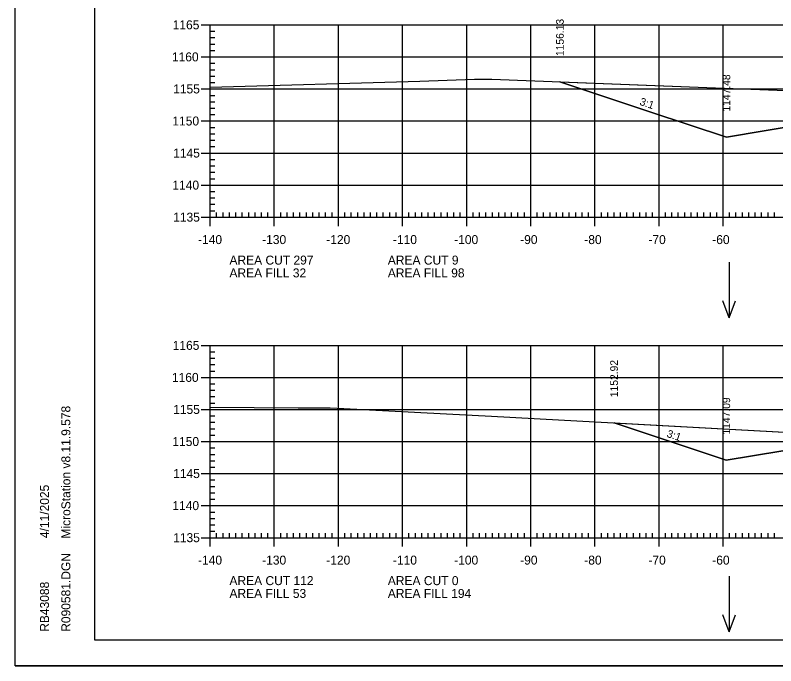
# Model space of a CAD drawing. Extents: x 1322838 to 1324533, y 339903 to 351025.
# Drawn here: x 1323533.3 to 1323651.9, y 342463.2 to 342564.7 of the extents above; entities that cross this region are included whole.
import ezdxf

# ---------------------------------------------------------------- set-up
doc = ezdxf.new("R2010")
doc.units = 0
for name, color, linetype in [('R_Axis', 7, 'Continuous'), ('R_Axis Annot', 7, 'Continuous'), ('R_Border', 7, 'Continuous'), ('R_Exist Surface', 7, 'Continuous'), ('R_Fin Surface', 7, 'Continuous'), ('R_Fin Surface Annot', 7, 'Continuous'), ('R_Grid', 7, 'Continuous'), ('R_No Plot', 7, 'Continuous'), ('R_Water Annot', 7, 'Continuous')]:
    doc.layers.add(name, color=color, linetype=linetype)

msp = doc.modelspace()

# ---------------------------------------------------------------- linework, layer by layer
at = {"layer": 'R_Axis'}
for p, q in [((1323562.32, 342563.16), (1323565.12, 342563.16)), ((1323563.72, 342533.16), (1323563.72, 342563.16)), ((1323563.72, 342562.16), (1323564.42, 342562.16)), ((1323563.72, 342561.16), (1323564.42, 342561.16)), ((1323563.72, 342560.16), (1323564.42, 342560.16)), ((1323563.72, 342559.16), (1323564.42, 342559.16)), ((1323562.32, 342558.16), (1323565.12, 342558.16)), ((1323563.72, 342557.16), (1323564.42, 342557.16)), ((1323563.72, 342556.16), (1323564.42, 342556.16)), ((1323563.72, 342555.16), (1323564.42, 342555.16)), ((1323562.32, 342553.16), (1323565.12, 342553.16)), ((1323563.72, 342554.16), (1323564.42, 342554.16)), ((1323563.72, 342552.16), (1323564.42, 342552.16)), ((1323563.72, 342551.16), (1323564.42, 342551.16)), ((1323563.72, 342550.16), (1323564.42, 342550.16)), ((1323563.72, 342549.16), (1323564.42, 342549.16)), ((1323562.32, 342548.16), (1323565.12, 342548.16)), ((1323563.72, 342547.16), (1323564.42, 342547.16)), ((1323563.72, 342546.16), (1323564.42, 342546.16)), ((1323563.72, 342545.16), (1323564.42, 342545.16)), ((1323563.72, 342544.16), (1323564.42, 342544.16)), ((1323562.32, 342543.16), (1323565.12, 342543.16)), ((1323563.72, 342542.16), (1323564.42, 342542.16)), ((1323563.72, 342541.16), (1323564.42, 342541.16)), ((1323563.72, 342540.16), (1323564.42, 342540.16)), ((1323563.72, 342539.16), (1323564.42, 342539.16)), ((1323562.32, 342538.16), (1323565.12, 342538.16)), ((1323563.72, 342537.16), (1323564.42, 342537.16)), ((1323563.72, 342536.16), (1323564.42, 342536.16)), ((1323563.72, 342535.16), (1323564.42, 342535.16)), ((1323563.72, 342531.76), (1323563.72, 342534.56)), ((1323563.72, 342534.16), (1323564.42, 342534.16)), ((1323573.72, 342531.76), (1323573.72, 342534.56)), ((1323583.72, 342531.76), (1323583.72, 342534.56)), ((1323593.72, 342531.76), (1323593.72, 342534.56)), ((1323603.72, 342531.76), (1323603.72, 342534.56)), ((1323613.72, 342531.76), (1323613.72, 342534.56)), ((1323623.72, 342531.76), (1323623.72, 342534.56)), ((1323633.72, 342531.76), (1323633.72, 342534.56)), ((1323643.72, 342531.76), (1323643.72, 342534.56)), ((1323562.32, 342533.16), (1323565.12, 342533.16)), ((1323563.72, 342533.16), (1323843.72, 342533.16)), ((1323564.72, 342533.16), (1323564.72, 342533.86)), ((1323565.72, 342533.16), (1323565.72, 342533.86)), ((1323566.72, 342533.16), (1323566.72, 342533.86)), ((1323567.72, 342533.16), (1323567.72, 342533.86)), ((1323568.72, 342533.16), (1323568.72, 342533.86)), ((1323569.72, 342533.16), (1323569.72, 342533.86)), ((1323570.72, 342533.16), (1323570.72, 342533.86)), ((1323571.72, 342533.16), (1323571.72, 342533.86)), ((1323572.72, 342533.16), (1323572.72, 342533.86)), ((1323574.72, 342533.16), (1323574.72, 342533.86)), ((1323575.72, 342533.16), (1323575.72, 342533.86)), ((1323576.72, 342533.16), (1323576.72, 342533.86)), ((1323577.72, 342533.16), (1323577.72, 342533.86)), ((1323578.72, 342533.16), (1323578.72, 342533.86)), ((1323579.72, 342533.16), (1323579.72, 342533.86)), ((1323580.72, 342533.16), (1323580.72, 342533.86)), ((1323581.72, 342533.16), (1323581.72, 342533.86)), ((1323582.72, 342533.16), (1323582.72, 342533.86)), ((1323584.72, 342533.16), (1323584.72, 342533.86)), ((1323585.72, 342533.16), (1323585.72, 342533.86)), ((1323586.72, 342533.16), (1323586.72, 342533.86)), ((1323587.72, 342533.16), (1323587.72, 342533.86)), ((1323588.72, 342533.16), (1323588.72, 342533.86)), ((1323589.72, 342533.16), (1323589.72, 342533.86)), ((1323590.72, 342533.16), (1323590.72, 342533.86)), ((1323591.72, 342533.16), (1323591.72, 342533.86)), ((1323592.72, 342533.16), (1323592.72, 342533.86)), ((1323594.72, 342533.16), (1323594.72, 342533.86)), ((1323595.72, 342533.16), (1323595.72, 342533.86)), ((1323596.72, 342533.16), (1323596.72, 342533.86)), ((1323597.72, 342533.16), (1323597.72, 342533.86)), ((1323598.72, 342533.16), (1323598.72, 342533.86)), ((1323599.72, 342533.16), (1323599.72, 342533.86)), ((1323600.72, 342533.16), (1323600.72, 342533.86)), ((1323601.72, 342533.16), (1323601.72, 342533.86)), ((1323602.72, 342533.16), (1323602.72, 342533.86)), ((1323604.72, 342533.16), (1323604.72, 342533.86)), ((1323605.72, 342533.16), (1323605.72, 342533.86)), ((1323606.72, 342533.16), (1323606.72, 342533.86)), ((1323607.72, 342533.16), (1323607.72, 342533.86)), ((1323608.72, 342533.16), (1323608.72, 342533.86)), ((1323609.72, 342533.16), (1323609.72, 342533.86)), ((1323610.72, 342533.16), (1323610.72, 342533.86)), ((1323611.72, 342533.16), (1323611.72, 342533.86)), ((1323612.72, 342533.16), (1323612.72, 342533.86)), ((1323614.72, 342533.16), (1323614.72, 342533.86)), ((1323615.72, 342533.16), (1323615.72, 342533.86)), ((1323616.72, 342533.16), (1323616.72, 342533.86)), ((1323617.72, 342533.16), (1323617.72, 342533.86)), ((1323618.72, 342533.16), (1323618.72, 342533.86)), ((1323619.72, 342533.16), (1323619.72, 342533.86)), ((1323620.72, 342533.16), (1323620.72, 342533.86)), ((1323621.72, 342533.16), (1323621.72, 342533.86)), ((1323622.72, 342533.16), (1323622.72, 342533.86)), ((1323624.72, 342533.16), (1323624.72, 342533.86)), ((1323625.72, 342533.16), (1323625.72, 342533.86)), ((1323626.72, 342533.16), (1323626.72, 342533.86)), ((1323627.72, 342533.16), (1323627.72, 342533.86)), ((1323628.72, 342533.16), (1323628.72, 342533.86)), ((1323629.72, 342533.16), (1323629.72, 342533.86)), ((1323630.72, 342533.16), (1323630.72, 342533.86)), ((1323631.72, 342533.16), (1323631.72, 342533.86)), ((1323632.72, 342533.16), (1323632.72, 342533.86)), ((1323634.72, 342533.16), (1323634.72, 342533.86)), ((1323635.72, 342533.16), (1323635.72, 342533.86)), ((1323636.72, 342533.16), (1323636.72, 342533.86)), ((1323637.72, 342533.16), (1323637.72, 342533.86)), ((1323638.72, 342533.16), (1323638.72, 342533.86)), ((1323639.72, 342533.16), (1323639.72, 342533.86)), ((1323640.72, 342533.16), (1323640.72, 342533.86)), ((1323641.72, 342533.16), (1323641.72, 342533.86)), ((1323642.72, 342533.16), (1323642.72, 342533.86)), ((1323644.72, 342533.16), (1323644.72, 342533.86)), ((1323645.72, 342533.16), (1323645.72, 342533.86)), ((1323646.72, 342533.16), (1323646.72, 342533.86)), ((1323647.72, 342533.16), (1323647.72, 342533.86)), ((1323648.72, 342533.16), (1323648.72, 342533.86)), ((1323649.72, 342533.16), (1323649.72, 342533.86)), ((1323650.72, 342533.16), (1323650.72, 342533.86)), ((1323651.72, 342533.16), (1323651.72, 342533.86)), ((1323562.32, 342513.16), (1323565.12, 342513.16)), ((1323563.72, 342483.16), (1323563.72, 342513.16)), ((1323563.72, 342512.16), (1323564.42, 342512.16)), ((1323563.72, 342511.16), (1323564.42, 342511.16)), ((1323563.72, 342510.16), (1323564.42, 342510.16)), ((1323562.32, 342508.16), (1323565.12, 342508.16)), ((1323563.72, 342509.16), (1323564.42, 342509.16)), ((1323563.72, 342507.16), (1323564.42, 342507.16)), ((1323563.72, 342506.16), (1323564.42, 342506.16)), ((1323563.72, 342505.16), (1323564.42, 342505.16)), ((1323563.72, 342504.16), (1323564.42, 342504.16)), ((1323562.32, 342503.16), (1323565.12, 342503.16)), ((1323563.72, 342502.16), (1323564.42, 342502.16)), ((1323563.72, 342501.16), (1323564.42, 342501.16)), ((1323563.72, 342500.16), (1323564.42, 342500.16)), ((1323563.72, 342499.16), (1323564.42, 342499.16)), ((1323562.32, 342498.16), (1323565.12, 342498.16)), ((1323563.72, 342497.16), (1323564.42, 342497.16)), ((1323563.72, 342496.16), (1323564.42, 342496.16)), ((1323563.72, 342495.16), (1323564.42, 342495.16)), ((1323563.72, 342494.16), (1323564.42, 342494.16)), ((1323562.32, 342493.16), (1323565.12, 342493.16)), ((1323563.72, 342492.16), (1323564.42, 342492.16)), ((1323563.72, 342491.16), (1323564.42, 342491.16)), ((1323563.72, 342490.16), (1323564.42, 342490.16)), ((1323563.72, 342489.16), (1323564.42, 342489.16)), ((1323562.32, 342488.16), (1323565.12, 342488.16)), ((1323563.72, 342487.16), (1323564.42, 342487.16)), ((1323563.72, 342486.16), (1323564.42, 342486.16)), ((1323563.72, 342485.16), (1323564.42, 342485.16)), ((1323563.72, 342481.76), (1323563.72, 342484.56)), ((1323573.72, 342481.76), (1323573.72, 342484.56)), ((1323583.72, 342481.76), (1323583.72, 342484.56)), ((1323593.72, 342481.76), (1323593.72, 342484.56)), ((1323603.72, 342481.76), (1323603.72, 342484.56)), ((1323613.72, 342481.76), (1323613.72, 342484.56)), ((1323623.72, 342481.76), (1323623.72, 342484.56)), ((1323633.72, 342481.76), (1323633.72, 342484.56)), ((1323643.72, 342481.76), (1323643.72, 342484.56)), ((1323562.32, 342483.16), (1323565.12, 342483.16)), ((1323563.72, 342484.16), (1323564.42, 342484.16)), ((1323563.72, 342483.16), (1323843.72, 342483.16)), ((1323564.72, 342483.16), (1323564.72, 342483.86)), ((1323565.72, 342483.16), (1323565.72, 342483.86)), ((1323566.72, 342483.16), (1323566.72, 342483.86)), ((1323567.72, 342483.16), (1323567.72, 342483.86)), ((1323568.72, 342483.16), (1323568.72, 342483.86)), ((1323569.72, 342483.16), (1323569.72, 342483.86)), ((1323570.72, 342483.16), (1323570.72, 342483.86)), ((1323571.72, 342483.16), (1323571.72, 342483.86)), ((1323572.72, 342483.16), (1323572.72, 342483.86)), ((1323574.72, 342483.16), (1323574.72, 342483.86)), ((1323575.72, 342483.16), (1323575.72, 342483.86)), ((1323576.72, 342483.16), (1323576.72, 342483.86)), ((1323577.72, 342483.16), (1323577.72, 342483.86)), ((1323578.72, 342483.16), (1323578.72, 342483.86)), ((1323579.72, 342483.16), (1323579.72, 342483.86)), ((1323580.72, 342483.16), (1323580.72, 342483.86)), ((1323581.72, 342483.16), (1323581.72, 342483.86)), ((1323582.72, 342483.16), (1323582.72, 342483.86)), ((1323584.72, 342483.16), (1323584.72, 342483.86)), ((1323585.72, 342483.16), (1323585.72, 342483.86)), ((1323586.72, 342483.16), (1323586.72, 342483.86)), ((1323587.72, 342483.16), (1323587.72, 342483.86)), ((1323588.72, 342483.16), (1323588.72, 342483.86)), ((1323589.72, 342483.16), (1323589.72, 342483.86)), ((1323590.72, 342483.16), (1323590.72, 342483.86)), ((1323591.72, 342483.16), (1323591.72, 342483.86)), ((1323592.72, 342483.16), (1323592.72, 342483.86)), ((1323594.72, 342483.16), (1323594.72, 342483.86)), ((1323595.72, 342483.16), (1323595.72, 342483.86)), ((1323596.72, 342483.16), (1323596.72, 342483.86)), ((1323597.72, 342483.16), (1323597.72, 342483.86)), ((1323598.72, 342483.16), (1323598.72, 342483.86)), ((1323599.72, 342483.16), (1323599.72, 342483.86)), ((1323600.72, 342483.16), (1323600.72, 342483.86)), ((1323601.72, 342483.16), (1323601.72, 342483.86)), ((1323602.72, 342483.16), (1323602.72, 342483.86)), ((1323604.72, 342483.16), (1323604.72, 342483.86)), ((1323605.72, 342483.16), (1323605.72, 342483.86)), ((1323606.72, 342483.16), (1323606.72, 342483.86)), ((1323607.72, 342483.16), (1323607.72, 342483.86)), ((1323608.72, 342483.16), (1323608.72, 342483.86)), ((1323609.72, 342483.16), (1323609.72, 342483.86)), ((1323610.72, 342483.16), (1323610.72, 342483.86)), ((1323611.72, 342483.16), (1323611.72, 342483.86)), ((1323612.72, 342483.16), (1323612.72, 342483.86)), ((1323614.72, 342483.16), (1323614.72, 342483.86)), ((1323615.72, 342483.16), (1323615.72, 342483.86)), ((1323616.72, 342483.16), (1323616.72, 342483.86)), ((1323617.72, 342483.16), (1323617.72, 342483.86)), ((1323618.72, 342483.16), (1323618.72, 342483.86)), ((1323619.72, 342483.16), (1323619.72, 342483.86)), ((1323620.72, 342483.16), (1323620.72, 342483.86)), ((1323621.72, 342483.16), (1323621.72, 342483.86)), ((1323622.72, 342483.16), (1323622.72, 342483.86)), ((1323624.72, 342483.16), (1323624.72, 342483.86)), ((1323625.72, 342483.16), (1323625.72, 342483.86)), ((1323626.72, 342483.16), (1323626.72, 342483.86)), ((1323627.72, 342483.16), (1323627.72, 342483.86)), ((1323628.72, 342483.16), (1323628.72, 342483.86)), ((1323629.72, 342483.16), (1323629.72, 342483.86)), ((1323630.72, 342483.16), (1323630.72, 342483.86)), ((1323631.72, 342483.16), (1323631.72, 342483.86)), ((1323632.72, 342483.16), (1323632.72, 342483.86)), ((1323634.72, 342483.16), (1323634.72, 342483.86)), ((1323635.72, 342483.16), (1323635.72, 342483.86)), ((1323636.72, 342483.16), (1323636.72, 342483.86)), ((1323637.72, 342483.16), (1323637.72, 342483.86)), ((1323638.72, 342483.16), (1323638.72, 342483.86)), ((1323639.72, 342483.16), (1323639.72, 342483.86)), ((1323640.72, 342483.16), (1323640.72, 342483.86)), ((1323641.72, 342483.16), (1323641.72, 342483.86)), ((1323642.72, 342483.16), (1323642.72, 342483.86)), ((1323644.72, 342483.16), (1323644.72, 342483.86)), ((1323645.72, 342483.16), (1323645.72, 342483.86)), ((1323646.72, 342483.16), (1323646.72, 342483.86)), ((1323647.72, 342483.16), (1323647.72, 342483.86)), ((1323648.72, 342483.16), (1323648.72, 342483.86)), ((1323649.72, 342483.16), (1323649.72, 342483.86)), ((1323650.72, 342483.16), (1323650.72, 342483.86)), ((1323651.72, 342483.16), (1323651.72, 342483.86))]:
    msp.add_line(p, q, dxfattribs=at)
at = {"layer": 'R_Border'}
for p, q in [((1323545.72, 342467.16), (1323545.72, 342672.62)), ((1323545.72, 342467.16), (1323545.72, 342467.16)), ((1323861.9, 342467.16), (1323545.72, 342467.16))]:
    msp.add_line(p, q, dxfattribs=at)
at = {"layer": 'R_Exist Surface'}
for points in [[(1323563.72, 342553.46), (1323596.42, 342554.35), (1323604.96, 342554.68), (1323607.64, 342554.69), (1323641.16, 342553.41), (1323667.28, 342552.42)], [(1323563.72, 342503.51), (1323577.44, 342503.42), (1323582.44, 342503.41), (1323584.55, 342503.31), (1323607.59, 342502.11), (1323618.05, 342501.56), (1323666.61, 342498.89)]]:
    msp.add_lwpolyline(points, dxfattribs=at)
at = {"layer": 'R_Fin Surface'}
for points in [[(1323618.26, 342554.29), (1323632.44, 342549.56), (1323644.22, 342545.63), (1323656.28, 342547.65)], [(1323626.71, 342501.08), (1323644.21, 342495.25), (1323657.12, 342497.4), (1323666.21, 342498.91), (1323669.79, 342498.96), (1323672.21, 342498.99), (1323673.82, 342499.01), (1323674.21, 342499.02), (1323703.72, 342499.4), (1323733.22, 342498.81), (1323734.34, 342498.79), (1323735.22, 342498.77), (1323738.72, 342498.63), (1323741.22, 342498.53), (1323746.31, 342497.25), (1323763.22, 342493.03), (1323763.32, 342492.99)]]:
    msp.add_lwpolyline(points, dxfattribs=at)
at = {"layer": 'R_Grid'}
for p, q in [((1323563.72, 342563.16), (1323843.72, 342563.16)), ((1323563.72, 342533.16), (1323563.72, 342563.16)), ((1323573.72, 342533.16), (1323573.72, 342563.16)), ((1323583.72, 342533.16), (1323583.72, 342563.16)), ((1323593.72, 342533.16), (1323593.72, 342563.16)), ((1323603.72, 342533.16), (1323603.72, 342563.16)), ((1323613.72, 342533.16), (1323613.72, 342563.16)), ((1323623.72, 342533.16), (1323623.72, 342563.16)), ((1323633.72, 342533.16), (1323633.72, 342563.16)), ((1323643.72, 342533.16), (1323643.72, 342563.16)), ((1323563.72, 342558.16), (1323843.72, 342558.16)), ((1323563.72, 342553.16), (1323843.72, 342553.16)), ((1323563.72, 342548.16), (1323843.72, 342548.16)), ((1323563.72, 342543.16), (1323843.72, 342543.16)), ((1323563.72, 342538.16), (1323843.72, 342538.16)), ((1323563.72, 342533.16), (1323843.72, 342533.16)), ((1323563.72, 342513.16), (1323843.72, 342513.16)), ((1323563.72, 342483.16), (1323563.72, 342513.16)), ((1323573.72, 342483.16), (1323573.72, 342513.16)), ((1323583.72, 342483.16), (1323583.72, 342513.16)), ((1323593.72, 342483.16), (1323593.72, 342513.16)), ((1323603.72, 342483.16), (1323603.72, 342513.16)), ((1323613.72, 342483.16), (1323613.72, 342513.16)), ((1323623.72, 342483.16), (1323623.72, 342513.16)), ((1323633.72, 342483.16), (1323633.72, 342513.16)), ((1323643.72, 342483.16), (1323643.72, 342513.16)), ((1323563.72, 342508.16), (1323843.72, 342508.16)), ((1323563.72, 342503.16), (1323843.72, 342503.16)), ((1323563.72, 342498.16), (1323843.72, 342498.16)), ((1323563.72, 342493.16), (1323843.72, 342493.16)), ((1323563.72, 342488.16), (1323843.72, 342488.16)), ((1323563.72, 342483.16), (1323843.72, 342483.16))]:
    msp.add_line(p, q, dxfattribs=at)
at = {"layer": 'R_No Plot'}
msp.add_line((1323533.31, 342463.18), (1323866.65, 342463.18), dxfattribs=at)
for points in [[(1323533.31, 342676.51), (1323866.65, 342676.51), (1323866.65, 342463.18), (1323533.31, 342463.18)], [(1323779.64, 342672.62), (1323799.26, 342672.62), (1323799.26, 342662.74), (1323815.37, 342662.74), (1323838.57, 342662.74), (1323838.57, 342630.07), (1323861.77, 342630.07), (1323861.9, 342467.16), (1323545.72, 342467.16), (1323545.72, 342672.62)], [(1323618.26, 342554.29), (1323641.16, 342553.41), (1323667.28, 342552.42), (1323669.64, 342552.24), (1323681.06, 342551.3), (1323688.03, 342548.28), (1323689.24, 342547.76), (1323689.3, 342547.72), (1323672.21, 342547.96), (1323656.28, 342547.65), (1323644.22, 342545.63), (1323632.44, 342549.56), (1323618.26, 342554.29)], [(1323626.71, 342501.08), (1323666.61, 342498.89), (1323674.05, 342498.33), (1323678.71, 342498.01), (1323680.14, 342497.75), (1323672.21, 342497.7), (1323657.12, 342497.4), (1323644.21, 342495.25), (1323626.71, 342501.08)]]:
    msp.add_lwpolyline(points, close=True, dxfattribs=at)
at = {"layer": 'R_Water Annot'}
for p, q in [((1323644.66, 342526.13), (1323644.66, 342517.44)), ((1323644.66, 342517.44), (1323643.69, 342520.1)), ((1323644.66, 342517.44), (1323645.63, 342520.1)), ((1323644.66, 342477.18), (1323644.66, 342468.49)), ((1323644.66, 342468.49), (1323643.69, 342471.15)), ((1323644.66, 342468.49), (1323645.63, 342471.15))]:
    msp.add_line(p, q, dxfattribs=at)

# ---------------------------------------------------------------- texts
at = {"layer": 'R_Axis Annot'}
for s, p in [('1165', (1323557.87, 342562.46)), ('1160', (1323557.75, 342557.46)), ('1155', (1323557.94, 342552.46)), ('1150', (1323557.82, 342547.46)), ('1145', (1323557.94, 342542.46)), ('1140', (1323557.82, 342537.46)), ('1135', (1323557.94, 342532.46)), ('-140', (1323561.82, 342528.96)), ('-130', (1323571.82, 342528.96)), ('-120', (1323581.82, 342528.96)), ('-110', (1323592.22, 342528.96)), ('-100', (1323601.77, 342528.96)), ('-90', (1323612.06, 342528.96)), ('-80', (1323622.06, 342528.96)), ('-70', (1323632.06, 342528.96)), ('-60', (1323642.02, 342528.96)), ('AREA CUT 297', (1323566.72, 342525.76)), ('AREA CUT 9', (1323591.42, 342525.76)), ('AREA FILL 32', (1323566.72, 342523.76)), ('AREA FILL 98', (1323591.42, 342523.76)), ('1165', (1323557.87, 342512.46)), ('1160', (1323557.75, 342507.46)), ('1155', (1323557.94, 342502.46)), ('1150', (1323557.82, 342497.46)), ('1145', (1323557.94, 342492.46)), ('1140', (1323557.82, 342487.46)), ('1135', (1323557.94, 342482.46)), ('-140', (1323561.82, 342478.96)), ('-130', (1323571.82, 342478.96)), ('-120', (1323581.82, 342478.96)), ('-110', (1323592.22, 342478.96)), ('-100', (1323601.77, 342478.96)), ('-90', (1323612.06, 342478.96)), ('-80', (1323622.06, 342478.96)), ('-70', (1323632.06, 342478.96)), ('-60', (1323642.02, 342478.96)), ('AREA CUT 112', (1323566.72, 342475.76)), ('AREA CUT 0', (1323591.42, 342475.76)), ('AREA FILL 53', (1323566.72, 342473.76)), ('AREA FILL 194', (1323591.42, 342473.76))]:
    msp.add_text(s, height=1.4, dxfattribs=at).set_placement(p)
at = {"layer": 'R_Border'}
for s, p in [('MicroStation v8.11.9.578', (1323541.91, 342483.02)), ('4/11/2025', (1323538.58, 342483.09)), ('R090581.DGN', (1323541.91, 342468.48)), ('RB43088', (1323538.58, 342468.48))]:
    msp.add_text(s, height=1.4, rotation=90, dxfattribs=at).set_placement(p)
at = {"layer": 'R_Fin Surface Annot'}
for s, rotation, p in [('1156.13', 90, (1323618.86, 342558.29)), ('1147.48', 90, (1323644.82, 342549.63)), ('3:1', 341.5664, (1323630.61, 342550.7)), ('1152.92', 90, (1323627.31, 342505.08)), ('1147.09', 90, (1323644.81, 342499.25)), ('3:1', 341.5671, (1323634.83, 342498.9))]:
    msp.add_text(s, height=1.2, rotation=rotation, dxfattribs=at).set_placement(p)

doc.saveas('drawing.dxf')
